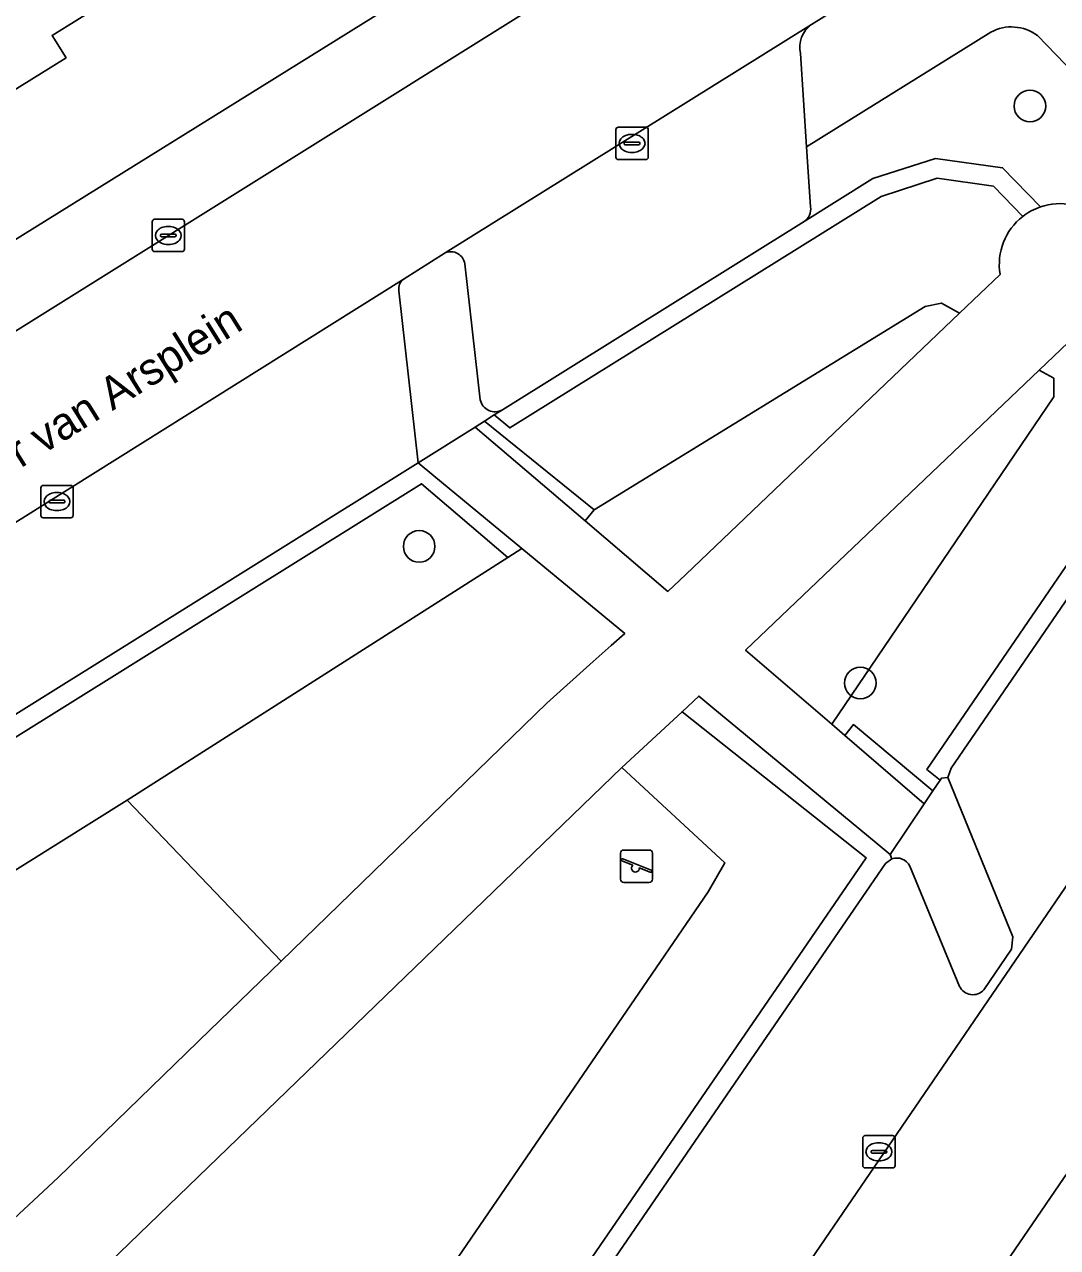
# Model space of a CAD drawing. Extents: x 159664 to 160323, y 385312 to 386115.
# Drawn here: x 160029.26 to 160061.22, y 385486.85 to 385524.69 of the extents above; entities that cross this region are included whole.
import ezdxf

# ---------------------------------------------------------------- set-up
doc = ezdxf.new("R2010")
doc.units = 0
for name, color, linetype in [('IMGEO_Boom', 7, 'Continuous'), ('IMGEO_Erf', 7, 'Continuous'), ('IMGEO_Groenvoorziening', 7, 'Continuous'), ('IMGEO_Haag', 7, 'Continuous'), ('IMGEO_Kolk', 7, 'Continuous'), ('IMGEO_Openbare_ruimte_label', 7, 'Continuous'), ('IMGEO_Pand', 7, 'Continuous'), ('IMGEO_Parkeervlak_open', 7, 'Continuous'), ('IMGEO_Rijbaan_lokaal_open', 7, 'Continuous'), ('IMGEO_Speelvoorziening', 7, 'Continuous'), ('IMGEO_Verkeerseiland_open', 7, 'Continuous'), ('IMGEO_Voetpad_halfverhard', 7, 'Continuous'), ('IMGEO_Voetpad_open', 7, 'Continuous')]:
    doc.layers.add(name, color=color, linetype=linetype)

msp = doc.modelspace()

# ---------------------------------------------------------------- linework, layer by layer
at = {"layer": 'IMGEO_Boom'}
for centre in [(160060.365, 385522.168), (160041.473, 385508.543), (160055.122, 385504.315)]:
    msp.add_circle(centre, 0.489, dxfattribs=at)
at = {"layer": 'IMGEO_Erf'}
for points in [[(160000, 385500.022), (160053.732, 385533.435)], [(160032.325, 385525.73), (160030.119, 385524.355), (160030.549, 385523.664), (160028.04, 385522.101), (160025.53, 385520.538), (160025.128, 385521.184), (160022.926, 385519.812), (160020.721, 385518.439), (160021.114, 385517.808), (160018.595, 385516.239), (160016.073, 385514.668), (160015.655, 385515.339), (160013.469, 385513.977), (160011.282, 385512.615), (160011.687, 385511.964), (160009.162, 385510.392)]]:
    msp.add_lwpolyline(points, dxfattribs=at)
at = {"layer": 'IMGEO_Groenvoorziening'}
for points in [[(160059.158, 385524.458), (160053.455, 385520.91), (160053.579, 385519.052)], [(160061.67, 385519.116), (160063.71, 385521.122), (160060.596, 385524.348)], [(160060.69, 385519.05), (160059.52, 385520.258), (160057.447, 385520.549), (160055.507, 385519.924), (160053.379, 385518.595), (160044.047, 385512.771), (160043.796, 385512.613), (160044.28, 385512.209), (160055.761, 385519.375), (160057.5, 385519.935), (160059.236, 385519.692), (160060.142, 385518.753)], [(160053.379, 385518.595), (160055.507, 385519.924), (160057.447, 385520.549), (160059.52, 385520.258), (160060.69, 385519.05)], [(160060.142, 385518.753), (160059.236, 385519.692), (160057.5, 385519.935), (160055.761, 385519.375), (160044.28, 385512.209), (160043.796, 385512.613), (160043.489, 385512.419), (160046.885, 385509.675), (160057.13, 385515.966), (160057.626, 385516.071), (160058.192, 385515.766)], [(160058.192, 385515.766), (160059.444, 385516.962)], [(160063.28, 385515.503), (160065.263, 385513.449), (160057.176, 385501.645), (160057.585, 385501.312), (160057.626, 385501.373), (160057.823, 385501.396), (160057.928, 385501.681), (160065.856, 385513.252)], [(160061.549, 385514.853), (160060.655, 385514), (160061.101, 385513.746), (160061.101, 385513.171), (160054.237, 385503.042), (160054.641, 385502.694), (160054.91, 385503.032), (160057.362, 385500.979), (160057.585, 385501.312), (160057.176, 385501.645), (160065.263, 385513.449)]]:
    msp.add_lwpolyline(points, dxfattribs=at)
for points in [[(160058.192, 385515.766), (160057.626, 385516.071), (160057.13, 385515.966), (160046.885, 385509.675), (160046.608, 385509.334), (160049.169, 385507.152), (160049.727, 385507.676)], [(160060.655, 385514), (160051.572, 385505.337), (160054.237, 385503.042), (160061.101, 385513.171), (160061.101, 385513.746)], [(160043.489, 385512.419), (160043.201, 385512.238), (160046.608, 385509.334), (160046.885, 385509.675)], [(160041.927, 385510.723), (160041.439, 385511.126), (160002.943, 385487.083), (160000.956, 385485.842), (160003.152, 385482.295), (160003.661, 385482.613), (160001.781, 385485.649), (160019.378, 385496.639), (160028.275, 385487.118), (160028.631, 385487.46), (160022.143, 385494.244), (160019.717, 385496.851), (160041.542, 385510.482), (160044.219, 385508.203), (160044.649, 385508.478)], [(160044.219, 385508.203), (160041.542, 385510.482), (160019.717, 385496.851), (160022.143, 385494.244), (160032.443, 385500.689)], [(160045.426, 385503.693), (160046.859, 385504.98), (160047.417, 385505.481), (160047.831, 385505.853), (160044.649, 385508.478), (160044.219, 385508.203), (160032.443, 385500.689), (160037.207, 385495.716)], [(160055.672, 385498.399), (160055.902, 385498.735), (160056.092, 385498.873), (160056.047, 385499.014), (160055.612, 385499.373), (160050.555, 385503.547), (160050.123, 385503.911), (160049.605, 385503.43), (160055.296, 385498.913), (160039.454, 385475.806), (160039.424, 385475.762), (160029.696, 385461.575), (160028.045, 385460.303), (160024.69, 385460.303), (160024.321, 385459.765), (160028.283, 385459.765), (160030.191, 385461.235), (160031.278, 385462.821)], [(160055.296, 385498.913), (160049.605, 385503.43), (160047.744, 385501.701), (160050.93, 385498.752), (160050.409, 385497.86), (160037.207, 385478.551), (160039.141, 385476.577), (160039.029, 385476.11), (160039.424, 385475.762), (160039.454, 385475.806)], [(160054.641, 385502.694), (160057.095, 385500.58), (160057.362, 385500.979), (160054.91, 385503.032)], [(160050.409, 385497.86), (160050.93, 385498.752), (160047.744, 385501.701), (160030.679, 385485.214), (160037.207, 385478.551)]]:
    msp.add_lwpolyline(points, close=True, dxfattribs=at)
for centre, radius, start, end in [((160059.792, 385523.29), 1.329, 52.7714, 118.48), ((160061.302, 385517.268), 1.884, 78.746, 108.9598), ((160053.136, 385518.974), 0.45, 302.7074, 10.0206), ((160061.301, 385517.27), 1.882, 128.0016, 189.4141), ((160061.317, 385517.238), 1.917, 109.1014, 127.8114)]:
    msp.add_arc(centre, radius, start, end, dxfattribs=at)
at = {"layer": 'IMGEO_Haag'}
for points in [[(160060.69, 385519.05), (160059.52, 385520.258), (160057.447, 385520.549), (160055.507, 385519.924), (160053.379, 385518.595), (160044.047, 385512.771), (160043.796, 385512.613), (160044.28, 385512.209), (160055.761, 385519.375)], [(160055.761, 385519.375), (160057.5, 385519.935), (160059.236, 385519.692), (160060.142, 385518.753)], [(160063.28, 385515.503), (160065.263, 385513.449), (160057.176, 385501.645), (160057.585, 385501.312), (160057.626, 385501.373), (160057.823, 385501.396), (160057.928, 385501.681), (160065.856, 385513.252)]]:
    msp.add_lwpolyline(points, dxfattribs=at)
for points in [[(160043.489, 385512.419), (160043.201, 385512.238), (160046.608, 385509.334), (160046.885, 385509.675)], [(160019.717, 385496.851), (160041.542, 385510.482), (160044.219, 385508.203), (160044.649, 385508.478), (160041.927, 385510.723), (160041.439, 385511.126), (160002.943, 385487.083), (160000.956, 385485.842), (160003.152, 385482.295), (160003.661, 385482.613), (160001.781, 385485.649), (160019.378, 385496.639), (160028.275, 385487.118), (160028.631, 385487.46), (160022.143, 385494.244)], [(160055.672, 385498.399), (160055.902, 385498.735), (160056.092, 385498.873), (160056.047, 385499.014), (160055.612, 385499.373), (160050.555, 385503.547), (160050.123, 385503.911), (160049.605, 385503.43), (160055.296, 385498.913), (160039.454, 385475.806), (160039.424, 385475.762), (160029.696, 385461.575), (160028.045, 385460.303), (160024.69, 385460.303), (160024.321, 385459.765), (160028.283, 385459.765), (160030.191, 385461.235), (160031.278, 385462.821)], [(160054.641, 385502.694), (160057.095, 385500.58), (160057.362, 385500.979), (160054.91, 385503.032)]]:
    msp.add_lwpolyline(points, close=True, dxfattribs=at)
msp.add_arc((160061.317, 385517.238), 1.917, 109.1014, 127.8114, dxfattribs=at)
at = {"layer": 'IMGEO_Kolk'}
for p, q in [((160047.557, 385520.588), (160047.557, 385521.44)), ((160047.632, 385521.514), (160048.484, 385521.514)), ((160048.558, 385521.44), (160048.558, 385520.588)), ((160047.816, 385521.008), (160047.816, 385521.02)), ((160047.859, 385521.057), (160048.257, 385521.057)), ((160048.045, 385521.294), (160048.07, 385521.294)), ((160048.3, 385521.02), (160048.3, 385521.008)), ((160048.254, 385520.971), (160047.856, 385520.971)), ((160048.068, 385520.734), (160048.043, 385520.734)), ((160048.484, 385520.514), (160047.632, 385520.514)), ((160033.213, 385517.739), (160033.213, 385518.591)), ((160033.288, 385518.665), (160034.14, 385518.665)), ((160033.701, 385518.445), (160033.726, 385518.445)), ((160034.214, 385518.591), (160034.214, 385517.739)), ((160033.472, 385518.159), (160033.472, 385518.171)), ((160033.91, 385518.122), (160033.512, 385518.122)), ((160033.515, 385518.208), (160033.913, 385518.208)), ((160033.956, 385518.171), (160033.956, 385518.159)), ((160034.14, 385517.665), (160033.288, 385517.665)), ((160033.724, 385517.885), (160033.699, 385517.885)), ((160029.843, 385510.431), (160030.695, 385510.431)), ((160029.768, 385509.505), (160029.768, 385510.357)), ((160030.256, 385510.211), (160030.281, 385510.211)), ((160030.769, 385510.357), (160030.769, 385509.505)), ((160030.027, 385509.925), (160030.027, 385509.937)), ((160030.465, 385509.888), (160030.067, 385509.888)), ((160030.07, 385509.974), (160030.468, 385509.974)), ((160030.511, 385509.937), (160030.511, 385509.925)), ((160030.695, 385509.431), (160029.843, 385509.431)), ((160030.279, 385509.651), (160030.254, 385509.651)), ((160055.193, 385489.387), (160055.193, 385490.239)), ((160055.268, 385490.313), (160056.12, 385490.313)), ((160055.681, 385490.093), (160055.706, 385490.093)), ((160056.194, 385490.239), (160056.194, 385489.387)), ((160055.452, 385489.807), (160055.452, 385489.819)), ((160055.89, 385489.77), (160055.492, 385489.77)), ((160055.495, 385489.856), (160055.893, 385489.856)), ((160055.936, 385489.819), (160055.936, 385489.807)), ((160056.12, 385489.313), (160055.268, 385489.313)), ((160055.704, 385489.533), (160055.679, 385489.533))]:
    msp.add_line(p, q, dxfattribs=at)
for points in [[(160047.557, 385520.588), (160047.557, 385521.44)], [(160047.632, 385521.514), (160048.484, 385521.514)], [(160048.558, 385521.44), (160048.558, 385520.588)], [(160048.484, 385520.514), (160047.632, 385520.514)], [(160033.213, 385517.739), (160033.213, 385518.591)], [(160033.288, 385518.665), (160034.14, 385518.665)], [(160034.214, 385518.591), (160034.214, 385517.739)], [(160034.14, 385517.665), (160033.288, 385517.665)], [(160029.843, 385510.431), (160030.695, 385510.431)], [(160029.768, 385509.505), (160029.768, 385510.357)], [(160030.769, 385510.357), (160030.769, 385509.505)], [(160030.695, 385509.431), (160029.843, 385509.431)], [(160055.193, 385489.387), (160055.193, 385490.239)], [(160055.268, 385490.313), (160056.12, 385490.313)], [(160056.194, 385490.239), (160056.194, 385489.387)], [(160056.12, 385489.313), (160055.268, 385489.313)]]:
    msp.add_lwpolyline(points, dxfattribs=at)
for centre, radius, start, end in [((160047.634, 385521.438), 0.0765, 91.552, 178.448), ((160047.634, 385521.438), 0.0765, 91.552, 178.448), ((160048.482, 385521.438), 0.0765, 1.552, 88.448), ((160048.482, 385521.438), 0.0765, 1.552, 88.448), ((160047.856, 385521.017), 0.0403, 85.8775, 175.7526), ((160048.261, 385521.019), 0.0386, 1.7309, 96.639), ((160047.853, 385521.007), 0.0366, 178.938, 274.7102), ((160048.257, 385521.014), 0.043, 264.8664, 352.4533), ((160047.634, 385520.59), 0.0765, 181.552, 268.448), ((160047.634, 385520.59), 0.0765, 181.552, 268.448), ((160048.482, 385520.59), 0.0765, 271.552, 358.448), ((160048.482, 385520.59), 0.0765, 271.552, 358.448), ((160033.29, 385518.589), 0.0765, 91.552, 178.448), ((160033.29, 385518.589), 0.0765, 91.552, 178.448), ((160034.138, 385518.589), 0.0765, 1.552, 88.448), ((160034.138, 385518.589), 0.0765, 1.552, 88.448), ((160033.512, 385518.168), 0.0403, 85.8775, 175.7526), ((160033.509, 385518.158), 0.0366, 178.938, 274.7102), ((160033.913, 385518.165), 0.043, 264.8664, 352.4533), ((160033.917, 385518.17), 0.0386, 1.7309, 96.639), ((160033.29, 385517.741), 0.0765, 181.552, 268.448), ((160033.29, 385517.741), 0.0765, 181.552, 268.448), ((160034.138, 385517.741), 0.0765, 271.552, 358.448), ((160034.138, 385517.741), 0.0765, 271.552, 358.448), ((160029.845, 385510.355), 0.0765, 91.552, 178.448), ((160029.845, 385510.355), 0.0765, 91.552, 178.448), ((160030.693, 385510.355), 0.0765, 1.552, 88.448), ((160030.693, 385510.355), 0.0765, 1.552, 88.448), ((160030.067, 385509.934), 0.0403, 85.8775, 175.7526), ((160030.064, 385509.924), 0.0366, 178.938, 274.7102), ((160030.468, 385509.931), 0.043, 264.8664, 352.4533), ((160030.472, 385509.936), 0.0386, 1.7309, 96.639), ((160029.845, 385509.507), 0.0765, 181.552, 268.448), ((160029.845, 385509.507), 0.0765, 181.552, 268.448), ((160030.693, 385509.507), 0.0765, 271.552, 358.448), ((160030.693, 385509.507), 0.0765, 271.552, 358.448), ((160055.27, 385490.237), 0.0765, 91.552, 178.448), ((160055.27, 385490.237), 0.0765, 91.552, 178.448), ((160056.118, 385490.237), 0.0765, 1.552, 88.448), ((160056.118, 385490.237), 0.0765, 1.552, 88.448), ((160055.492, 385489.816), 0.0403, 85.8775, 175.7526), ((160055.489, 385489.806), 0.0366, 178.938, 274.7102), ((160055.893, 385489.813), 0.043, 264.8664, 352.4533), ((160055.897, 385489.818), 0.0386, 1.7309, 96.639), ((160055.27, 385489.389), 0.0765, 181.552, 268.448), ((160055.27, 385489.389), 0.0765, 181.552, 268.448), ((160056.118, 385489.389), 0.0765, 271.552, 358.448), ((160056.118, 385489.389), 0.0765, 271.552, 358.448)]:
    msp.add_arc(centre, radius, start, end, dxfattribs=at)
for centre, major_axis, ratio, start_param, end_param in [((160048.044, 385521.014), (-0.387, 0.002), 0.722429, 4.712389, 7.853982), ((160048.069, 385521.014), (-0.39, 0.002), 0.717154, 1.570796, 4.712389), ((160033.7, 385518.165), (-0.387, 0.002), 0.722429, 4.712389, 7.853982), ((160033.725, 385518.165), (-0.39, 0.002), 0.717154, 1.570796, 4.712389), ((160030.255, 385509.931), (-0.387, 0.002), 0.722429, 4.712389, 7.853982), ((160030.28, 385509.931), (-0.39, 0.002), 0.717154, 1.570796, 4.712389), ((160055.68, 385489.813), (-0.387, 0.002), 0.722429, 4.712389, 7.853982), ((160055.705, 385489.813), (-0.39, 0.002), 0.717154, 1.570796, 4.712389)]:
    msp.add_ellipse(centre, major_axis=major_axis, ratio=ratio, start_param=start_param, end_param=end_param, dxfattribs=at)
at = {"layer": 'IMGEO_Pand'}
msp.add_lwpolyline([(160023.148, 385529.961), (160028.04, 385522.101), (160030.549, 385523.664), (160030.119, 385524.355), (160032.325, 385525.73), (160027.858, 385532.894), (160026.332, 385535.341), (160024.377, 385534.121), (160025.902, 385531.676)], close=True, dxfattribs=at)
at = {"layer": 'IMGEO_Parkeervlak_open'}
for points in [[(160053.613, 385524.691), (160042.28, 385517.631)], [(160053.579, 385519.052), (160053.455, 385520.91), (160053.271, 385523.797)], [(160044.047, 385512.771), (160053.379, 385518.595)], [(160042.887, 385517.292), (160043.363, 385513.078)], [(160041.008, 385516.825), (160025.502, 385507.11), (160022.435, 385505.195), (160001.509, 385492.171)], [(160002.943, 385487.083), (160041.439, 385511.126), (160040.846, 385516.449)], [(160065.856, 385513.252), (160057.928, 385501.681), (160057.823, 385501.396), (160059.835, 385496.468), (160059.796, 385496.078), (160058.945, 385494.819)], [(160031.274, 385462.288), (160032.387, 385460.35), (160033.828, 385457.753), (160033.788, 385457.377), (160048.49, 385479.009), (160050.513, 385481.978), (160069.015, 385509.049)], [(160056.092, 385498.873), (160055.902, 385498.735), (160055.672, 385498.399), (160031.278, 385462.821)], [(160058.185, 385494.932), (160056.65, 385498.648)]]:
    msp.add_lwpolyline(points, dxfattribs=at)
for centre, radius, start, end in [((160054.097, 385523.994), 0.849, 124.7359, 193.3954), ((160053.136, 385518.974), 0.45, 302.7074, 10.0206), ((160042.444, 385517.212), 0.45, 10.2905, 111.3442), ((160041.203, 385516.518), 0.363, 122.3979, 190.9844), ((160043.817, 385513.175), 0.464, 192.017, 299.639), ((160056.25, 385498.46), 0.442, 25.201, 110.8779), ((160058.605, 385495.145), 0.471, 206.863, 316.2229)]:
    msp.add_arc(centre, radius, start, end, dxfattribs=at)
at = {"layer": 'IMGEO_Rijbaan_lokaal_open'}
for points in [[(160050.118, 385528.392), (160044.889, 385525.15), (160022.924, 385511.421), (160025.502, 385507.11), (160041.008, 385516.825), (160042.28, 385517.631), (160053.613, 385524.691), (160055.564, 385525.915), (160052.915, 385530.146)], [(160050.513, 385481.978), (160054.637, 385479.095), (160069.511, 385500.833), (160071.889, 385504.341), (160074.312, 385507.86), (160070.172, 385510.662), (160069.015, 385509.049)]]:
    msp.add_lwpolyline(points, close=True, dxfattribs=at)
at = {"layer": 'IMGEO_Speelvoorziening'}
for p, q in [((160047.802, 385499.15), (160048.592, 385499.15)), ((160048.592, 385499.15), (160047.802, 385499.15)), ((160047.702, 385498.25), (160047.702, 385499.05)), ((160047.702, 385499.05), (160047.702, 385498.25)), ((160048.085, 385498.678), (160047.746, 385498.815)), ((160047.771, 385498.875), (160048.647, 385498.522)), ((160048.692, 385499.05), (160048.692, 385498.25)), ((160048.692, 385498.25), (160048.692, 385499.05)), ((160048.623, 385498.462), (160048.283, 385498.599)), ((160048.592, 385498.15), (160047.802, 385498.15)), ((160047.802, 385498.15), (160048.592, 385498.15))]:
    msp.add_line(p, q, dxfattribs=at)
for centre, radius, start, end in [((160047.802, 385499.05), 0.1, 90, 180), ((160047.802, 385499.05), 0.1, 90, 180), ((160048.592, 385499.05), 0.1, 0, 90), ((160048.592, 385499.05), 0.1, 360, 90), ((160047.759, 385498.845), 0.0327, 68.078, 248.078), ((160048.164, 385498.588), 0.12, 130.9928, 5.1632), ((160048.635, 385498.492), 0.0327, 248.078, 68.078), ((160047.802, 385498.25), 0.1, 180, 270), ((160047.802, 385498.25), 0.1, 180, 270), ((160048.592, 385498.25), 0.1, 270, 0), ((160048.592, 385498.25), 0.1, 270, 0)]:
    msp.add_arc(centre, radius, start, end, dxfattribs=at)
at = {"layer": 'IMGEO_Verkeerseiland_open'}
for points in [[(160042.28, 385517.631), (160041.008, 385516.825)], [(160043.363, 385513.078), (160042.887, 385517.292)], [(160040.846, 385516.449), (160041.439, 385511.126), (160043.201, 385512.238), (160043.489, 385512.419), (160043.796, 385512.613), (160044.047, 385512.771)], [(160057.823, 385501.396), (160057.626, 385501.373), (160057.585, 385501.312), (160057.362, 385500.979), (160057.095, 385500.58), (160056.047, 385499.014), (160056.092, 385498.873)], [(160058.945, 385494.819), (160059.796, 385496.078), (160059.835, 385496.468), (160057.823, 385501.396)], [(160056.65, 385498.648), (160058.185, 385494.932)]]:
    msp.add_lwpolyline(points, dxfattribs=at)
for centre, radius, start, end in [((160042.444, 385517.212), 0.45, 10.2905, 111.3442), ((160041.203, 385516.518), 0.363, 122.3979, 190.9844), ((160043.817, 385513.175), 0.464, 192.017, 299.639), ((160056.25, 385498.46), 0.442, 25.201, 110.8779), ((160058.605, 385495.145), 0.471, 206.863, 316.2229)]:
    msp.add_arc(centre, radius, start, end, dxfattribs=at)
at = {"layer": 'IMGEO_Voetpad_halfverhard'}
for points in [[(160059.444, 385516.962), (160058.192, 385515.766), (160049.727, 385507.676), (160049.169, 385507.152), (160046.608, 385509.334), (160043.201, 385512.238), (160041.439, 385511.126), (160041.927, 385510.723), (160044.649, 385508.478), (160047.831, 385505.853), (160047.417, 385505.481), (160046.859, 385504.98), (160045.426, 385503.693), (160037.207, 385495.716), (160034.67, 385493.254), (160034.63, 385493.216), (160030.305, 385489.018), (160028.631, 385487.46), (160028.275, 385487.118), (160026.357, 385485.279), (160022.326, 385481.412), (160013.113, 385488.526), (160003.661, 385482.613)], [(160047.744, 385501.701), (160049.605, 385503.43), (160050.123, 385503.911), (160050.555, 385503.547), (160055.612, 385499.373), (160056.047, 385499.014), (160057.095, 385500.58), (160054.641, 385502.694), (160054.237, 385503.042), (160051.572, 385505.337), (160060.655, 385514), (160061.549, 385514.853)], [(160013.959, 385485.341), (160022.604, 385478.596), (160017.394, 385470.882), (160018.203, 385470.052), (160019.169, 385469.159), (160022.729, 385466.121), (160025.13, 385464.325), (160023, 385461.258), (160022.656, 385460.763), (160021.311, 385458.826), (160022.923, 385457.725), (160024.321, 385459.765), (160024.69, 385460.303), (160035.351, 385475.859), (160028.464, 385483.131), (160030.334, 385484.884), (160030.679, 385485.214), (160047.744, 385501.701)]]:
    msp.add_lwpolyline(points, dxfattribs=at)
for centre, radius, start, end in [((160061.302, 385517.268), 1.884, 78.746, 108.9598), ((160061.301, 385517.27), 1.882, 128.0016, 189.4141), ((160061.317, 385517.238), 1.917, 109.1014, 127.8114)]:
    msp.add_arc(centre, radius, start, end, dxfattribs=at)
at = {"layer": 'IMGEO_Voetpad_open'}
for points in [[(160044.889, 385525.15), (160044.326, 385526.087), (160049.515, 385529.3), (160050.118, 385528.392), (160052.915, 385530.146), (160054.445, 385531.102), (160053.732, 385533.435), (160000, 385500.022), (159984.417, 385490.391), (159986.593, 385489.674), (159989.006, 385490.171), (160019.873, 385509.513), (160022.924, 385511.421)], [(160037.207, 385495.716), (160032.443, 385500.689), (160022.143, 385494.244), (160028.631, 385487.46), (160030.305, 385489.018), (160034.63, 385493.216), (160034.67, 385493.254)]]:
    msp.add_lwpolyline(points, close=True, dxfattribs=at)
for points in [[(160057.618, 385527.204), (160055.564, 385525.915), (160053.613, 385524.691)], [(160053.271, 385523.797), (160053.455, 385520.91), (160059.158, 385524.458)], [(160060.596, 385524.348), (160063.71, 385521.122), (160065.799, 385518.958), (160069.236, 385515.398)], [(160074.794, 385508.563), (160074.312, 385507.86), (160071.889, 385504.341), (160072.872, 385503.661), (160070.504, 385500.161), (160069.511, 385500.833), (160054.637, 385479.095), (160052.619, 385476.171), (160031.557, 385445.41), (160031.552, 385442.648), (160031.904, 385441.082), (160072.148, 385500)]]:
    msp.add_lwpolyline(points, dxfattribs=at)
for centre, radius, start, end in [((160054.097, 385523.994), 0.849, 124.7359, 193.3954), ((160059.792, 385523.29), 1.329, 52.7714, 118.48)]:
    msp.add_arc(centre, radius, start, end, dxfattribs=at)

# ---------------------------------------------------------------- texts
at = {"layer": 'IMGEO_Openbare_ruimte_label'}
msp.add_text('Pastoor van Arsplein', height=1, rotation=32.0054, dxfattribs=at).set_placement((160025.615, 385508.75))

doc.saveas('drawing.dxf')
